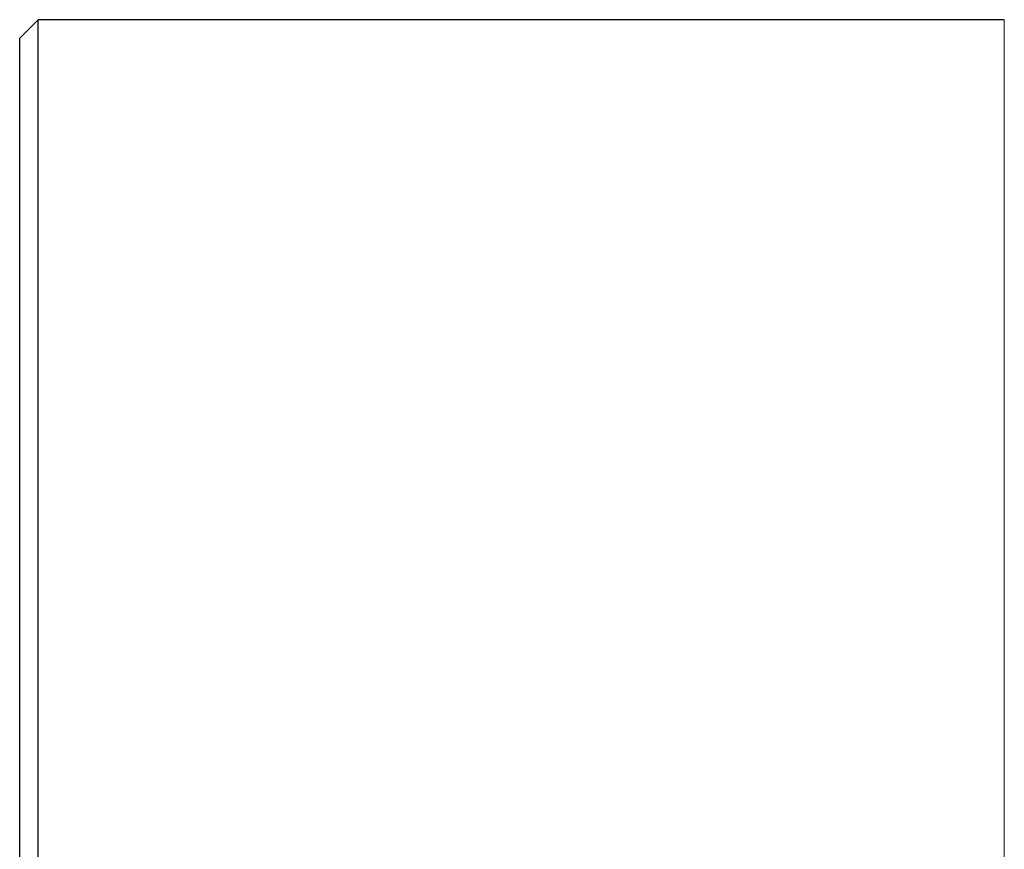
# Model space of a CAD drawing. Header units: inches. Extents: x 0 to 20790, y -12 to 14700.
# Tile 315 of 341: x 13535 to 13642, y 10468 to 10558. Entities that reach past the tile are written whole.
import ezdxf

# ---------------------------------------------------------------- set-up
doc = ezdxf.new("R2010")
doc.units = ezdxf.units.IN
doc.layers.add('1', color=7, linetype='Continuous', true_color=0xffffff)

msp = doc.modelspace()

# ---------------------------------------------------------------- linework, layer by layer
at = {"layer": '1', "color": 2, "linetype": 'Continuous', "lineweight": 25}
for p, q in [((13537.135, 10557.592), (13535.135, 10555.592)), ((13537.135, 9899.036), (13537.135, 10557.592)), ((13641.535, 10557.592), (13537.135, 10557.592)), ((13535.135, 9897.737), (13535.135, 10555.592))]:
    msp.add_line(p, q, dxfattribs=at)
at = {"layer": '1', "color": 110, "linetype": 'Continuous', "lineweight": 13}
msp.add_line((13641.535, 10136.71), (13641.535, 10557.592), dxfattribs=at)

doc.saveas('drawing.dxf')
